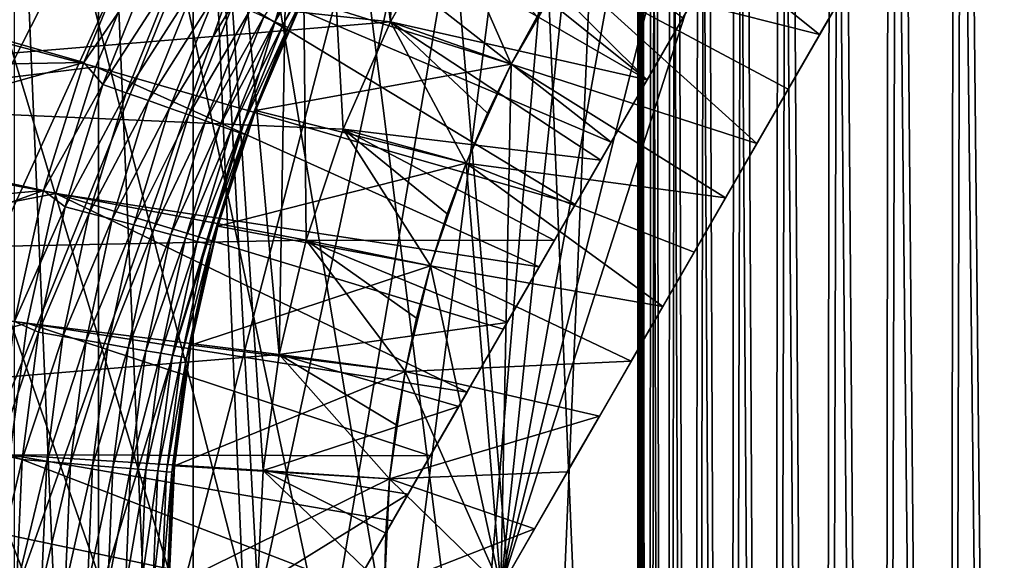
# Model space of a CAD drawing. Header units: metres. Extents: x -30 to 30, y -76 to 64.
# Tile 311 of 541: x -5.94 to -2.06, y 0.11 to 2.24. Entities that reach past the tile are written whole.
import ezdxf

# ---------------------------------------------------------------- set-up
doc = ezdxf.new("R2010")
doc.units = ezdxf.units.M
doc.layers.add('solid_508511', color=7, linetype='CONTINUOUS')

msp = doc.modelspace()

# ---------------------------------------------------------------- linework, layer by layer
at = {"layer": 'solid_508511'}
for points in [[(-8.495292, -0.283038, 7), (-8.446016, -0.956442, 7), (-3.5, 6.9, 7)], [(-8.490925, 0.392674, 7), (-8.495292, -0.283038, 7), (-3.5, 6.9, 7)], [(-8.432872, 1.066168, 7), (-8.490925, 0.392674, 7), (-3.5, 6.9, 7)], [(-8.446016, -0.956442, 7), (-8.343272, -1.624747, 7), (-3.5, 6.9, 7)], [(-8.321655, 1.732077, 7), (-8.432872, 1.066168, 7), (-3.5, 6.9, 7)], [(-8.343272, -1.624747, 7), (-8.187927, -2.282088, 7), (-3.5, 6.9, 7)], [(-8.1577, 2.387873, 7), (-8.321655, 1.732077, 7), (-3.5, 6.9, 7)], [(-8.187927, -2.282088, 7), (-7.980877, -2.924984, 7), (-3.5, 6.9, 7)], [(-7.980877, -2.924984, 7), (-7.723131, -3.550106, 7), (-3.5, 6.9, 7)], [(-7.723131, -3.550106, 7), (-7.41701, -4.151863, 7), (-3.5, 6.9, 7)], [(-7.41701, -4.151863, 7), (-7.063747, -4.727936, 7), (-3.5, 6.9, 7)], [(-7.063747, -4.727936, 7), (-6.665672, -5.274354, 7), (-3.5, 6.9, 7)], [(-6.665672, -5.274354, 7), (-6.226161, -5.78661, 7), (-3.5, 6.9, 7)], [(-6.226161, -5.78661, 7), (-5.746557, -6.263144, 7), (-3.5, 6.9, 7)], [(-5.746557, -6.263144, 7), (-5.230854, -6.699863, 7), (-3.5, 6.9, 7)], [(-5.230854, -6.699863, 7), (-4.682693, -7.09382, 7), (-3.5, 6.9, 7)], [(-4.682693, -7.09382, 7), (-4.103928, -7.443632, 7), (-3.5, 6.9, 7)], [(-4.103928, -7.443632, 7), (-3.5, -7.745967, 7), (-3.5, 6.9, 7)], [(-3.5, -7.745967, 7), (-3.495519, -15.1, 6.822905), (-3.5, 6.9, 7)], [(-3.483162, 6.9, 6.657102), (-3.5, 6.9, 7), (-3.495519, -15.1, 6.822905)], [(-3.5, -6.062178, -7), (-3.490954, 6.9, -6.748526), (-3.495519, -15.1, -6.822905)], [(-3.5, -6.062178, -7), (-3.5, 6.062178, -7), (-3.490954, 6.9, -6.748526)], [(-3.483162, 6.9, 6.657102), (-3.495519, -15.1, 6.822905), (-3.459625, -15.1, 6.469911)], [(-3.490954, 6.9, -6.748526), (-3.459625, -15.1, -6.469911), (-3.495519, -15.1, -6.822905)], [(-3.490954, 6.9, -6.748526), (-3.448484, 6.9, -6.401702), (-3.459625, -15.1, -6.469911)], [(-3.432704, 6.9, 6.316959), (-3.483162, 6.9, 6.657102), (-3.459625, -15.1, 6.469911)], [(-3.432704, 6.9, 6.316959), (-3.459625, -15.1, 6.469911), (-3.388262, -15.1, 6.122662)], [(-3.448484, 6.9, -6.401702), (-3.388262, -15.1, -6.122662), (-3.459625, -15.1, -6.469911)], [(-3.448484, 6.9, -6.401702), (-3.371644, 6.9, -6.060842), (-3.388262, -15.1, -6.122662)], [(-3.349354, 6.9, 5.98421), (-3.432704, 6.9, 6.316959), (-3.388262, -15.1, 6.122662)], [(-3.349354, 6.9, 5.98421), (-3.388262, -15.1, 6.122662), (-3.282176, -15.1, 5.784557)], [(-3.371644, 6.9, -6.060842), (-3.282176, -15.1, -5.784557), (-3.388262, -15.1, -6.122662)], [(-3.371644, 6.9, -6.060842), (-3.260965, 6.9, -5.728739), (-3.282176, -15.1, -5.784557)], [(-3.233583, 6.9, 5.660619), (-3.349354, 6.9, 5.98421), (-3.282176, -15.1, 5.784557)], [(-3.233583, 6.9, 5.660619), (-3.282176, -15.1, 5.784557), (-3.142224, -15.1, 5.458429)], [(-3.260965, 6.9, -5.728739), (-3.142224, -15.1, -5.458429), (-3.282176, -15.1, -5.784557)], [(-3.260965, 6.9, -5.728739), (-3.118029, 6.9, -5.410063), (-3.142224, -15.1, -5.458429)], [(-3.086663, 6.9, 5.349997), (-3.233583, 6.9, 5.660619), (-3.142224, -15.1, 5.458429)], [(-3.086663, 6.9, 5.349997), (-3.142224, -15.1, 5.458429), (-2.97033, -15.1, 5.148745)], [(-3.118029, 6.9, -5.410063), (-2.97033, -15.1, -5.148745), (-3.142224, -15.1, -5.458429)], [(-3.118029, 6.9, -5.410063), (-2.943864, 6.9, -5.106944), (-2.97033, -15.1, -5.148745)], [(-2.910269, 6.9, 5.055692), (-3.086663, 6.9, 5.349997), (-2.97033, -15.1, 5.148745)], [(-2.910269, 6.9, 5.055692), (-2.97033, -15.1, 5.148745), (-2.767678, -15.1, 4.857586)], [(-2.943864, 6.9, -5.106944), (-2.767678, -15.1, -4.857586), (-2.97033, -15.1, -5.148745)], [(-2.943864, 6.9, -5.106944), (-2.740079, 6.9, -4.822394), (-2.767678, -15.1, -4.857586)], [(-2.70545, 6.9, 4.779518), (-2.910269, 6.9, 5.055692), (-2.767678, -15.1, 4.857586)], [(-2.70545, 6.9, 4.779518), (-2.767678, -15.1, 4.857586), (-2.536666, -15.1, 4.588497)], [(-2.740079, 6.9, -4.822394), (-2.536666, -15.1, -4.588497), (-2.767678, -15.1, -4.857586)], [(-2.740079, 6.9, -4.822394), (-2.50951, 6.9, -4.560254), (-2.536666, -15.1, -4.588497)], [(-2.474874, 6.9, 4.525126), (-2.70545, 6.9, 4.779518), (-2.536666, -15.1, 4.588497)], [(-2.474874, 6.9, 4.525126), (-2.536666, -15.1, 4.588497), (-2.279955, -15.1, 4.344484)], [(-2.50951, 6.9, -4.560254), (-2.279955, -15.1, -4.344484), (-2.536666, -15.1, -4.588497)], [(-2.50951, 6.9, -4.560254), (-2.253428, 6.9, -4.321929), (-2.279955, -15.1, -4.344484)], [(-2.220482, 6.9, 4.29455), (-2.474874, 6.9, 4.525126), (-2.279955, -15.1, 4.344484)], [(-2.220482, 6.9, 4.29455), (-2.279955, -15.1, 4.344484), (-1.999245, -15.1, 4.127196)], [(-2.253428, 6.9, -4.321929), (-1.999245, -15.1, -4.127196), (-2.279955, -15.1, -4.344484)], [(-2.253428, 6.9, -4.321929), (-1.974796, 6.9, -4.110332), (-1.999245, -15.1, -4.127196)], [(-1.944308, 6.9, 4.089731), (-2.220482, 6.9, 4.29455), (-1.999245, -15.1, 4.127196)], [(-3.994856, 5.748133, -7), (-3.5, 6.062178, -7), (-3.5, -6.062178, -7)], [(-4.462144, 5.393442, -7), (-3.994856, 5.748133, -7), (-3.5, -6.062178, -7)], [(-4.475797, 2.228734, -13.5), (-4.397531, 5.446255, -13.5), (-4.843581, 5.053683, -13.5)], [(-4.475797, 2.228734, -13.5), (-4.251095, 2.63214, -13.5), (-4.397531, 5.446255, -13.5)], [(-4.897469, 5.001481, -7), (-4.462144, 5.393442, -7), (-3.5, -6.062178, -7)], [(-4.914877, 0.918689, -13.5), (-4.843581, 5.053683, -13.5), (-5.254689, 4.62474, -13.5)], [(-4.914877, 0.918689, -13.5), (-4.80912, 1.36834, -13.5), (-4.843581, 5.053683, -13.5)], [(-4.662376, 1.806172, -13.5), (-4.475797, 2.228734, -13.5), (-4.843581, 5.053683, -13.5)], [(-4.80912, 1.36834, -13.5), (-4.662376, 1.806172, -13.5), (-4.843581, 5.053683, -13.5)], [(-5.299016, 4.573881, -7), (-4.897469, 5.001481, -7), (-3.5, -6.062178, -7)], [(-5.254689, 4.62474, -13.5), (-5.62799, 4.162417, -13.5), (-5.254689, -4.62474, -13.5)], [(-5.254689, 4.62474, -13.5), (-5.254689, -4.62474, -13.5), (-4.843581, -5.053683, -13.5)], [(-5, 0, -13.5), (-5.254689, 4.62474, -13.5), (-4.843581, -5.053683, -13.5)], [(-4.978665, 0.461351, -13.5), (-4.914877, 0.918689, -13.5), (-5.254689, 4.62474, -13.5)], [(-5, 0, -13.5), (-4.978665, 0.461351, -13.5), (-5.254689, 4.62474, -13.5)], [(-5.663108, 4.11452, -7), (-5.299016, 4.573881, -7), (-3.5, -6.062178, -7)], [(-5.62799, 4.162417, -13.5), (-5.960689, 3.670174, -13.5), (-5.62799, -4.162417, -13.5)], [(-5.62799, 4.162417, -13.5), (-5.62799, -4.162417, -13.5), (-5.254689, -4.62474, -13.5)], [(-5.987497, 3.626276, -7), (-5.663108, 4.11452, -7), (-3.5, -6.062178, -7)], [(-3.464102, 2, -20.345303), (-2.309401, 4, -13.881198), (-2.521413, 3.632785, -14.077931)], [(-3.464102, 2, -20.345303), (-3.322517, 2.245232, -20.351082), (-2.309401, 4, -13.881198)], [(-5.960689, 3.670174, -13.5), (-5.960689, -3.670174, -13.5), (-5.62799, -4.162417, -13.5)], [(-6.270063, 3.112289, -7), (-5.987497, 3.626276, -7), (-3.5, -6.062178, -7)], [(-3.464102, 2, -20.345303), (-2.521413, 3.632785, -14.077931), (-2.721135, 3.286855, -14.232921)], [(-4.041452, 0, 20), (-2.020726, 3.5, 20), (-2.020726, 3.5, 25.724476)], [(-2.946911, 3.40084, 20), (-2.020726, 3.5, 20), (-4.041452, 0, 20)], [(-2.153877, 3.269376, 25.648558), (-4.041452, 0, 20), (-2.020726, 3.5, 25.724476)], [(-3.464102, 2, -20.345303), (-5.196173, 2.999964, -21.5), (-4.914846, 3.441551, -21.5)], [(-3.464102, 2, -20.345303), (-4.914846, 3.441551, -21.5), (-3.322517, 2.245232, -20.351082)], [(-3.25677, 3.105394, 20), (-2.946911, 3.40084, 20), (-4.041452, 0, 20)], [(-2.153877, 3.269376, 25.648558), (-2.283482, 3.044893, 25.583006), (-4.041452, 0, 20)], [(-3.464102, 2, -20.345303), (-2.721135, 3.286855, -14.232921), (-2.912349, 2.955664, -14.350577)], [(-6.508368, 2.577041, -7), (-6.270063, 3.112289, -7), (-3.5, -6.062178, -7)], [(-3.537278, 2.781666, 20), (-3.25677, 3.105394, 20), (-4.041452, 0, 20)], [(-2.283482, 3.044893, 25.583006), (-2.410422, 2.825026, 25.527491), (-4.041452, 0, 20)], [(-3.605686, 1.754768, -20.351082), (-5.437827, 2.535753, -21.5), (-5.196173, 2.999964, -21.5)], [(-3.605686, 1.754768, -20.351082), (-5.196173, 2.999964, -21.5), (-3.464102, 2, -20.345303)], [(-3.464102, 2, -20.345303), (-2.912349, 2.955664, -14.350577), (-3.098555, 2.633145, -14.433737)], [(-2.410422, 2.825026, 25.527491), (-2.535593, 2.608224, 25.48181), (-4.041452, 0, 20)], [(-3.785625, 2.432911, 20), (-3.537278, 2.781666, 20), (-4.041452, 0, 20)], [(-3.537281, 2.781662, 26), (-3.785627, 2.432906, 26), (-2.783695, 2.178499, 25.420048)], [(-3.537281, 2.781662, 26), (-2.783695, 2.178499, 25.420048), (-2.659817, 2.393062, 25.445944)], [(-4.251114, 2.632079, 10), (-4.475801, 2.228677, 10), (-7.715384, 2.57574, 10)], [(-4.93245, 2.229608, 41.590153), (-4.725597, 2.639877, 41.590153), (-4.976035, 2.24931, 41.677944)], [(-4.695183, 2.622887, 41.496445), (-4.725597, 2.639877, 41.590153), (-4.93245, 2.229608, 41.590153)], [(-4.900705, 2.215259, 41.496445), (-4.695183, 2.622887, 41.496445), (-4.93245, 2.229608, 41.590153)], [(-4.676734, 2.612581, 41.398731), (-4.695183, 2.622887, 41.496445), (-4.900705, 2.215259, 41.496445)], [(-4.881449, 2.206554, 41.398731), (-4.676734, 2.612581, 41.398731), (-4.900705, 2.215259, 41.496445)], [(-4.881449, 2.206554, 41.398731), (-4.711182, 2.535205, 41.299999), (-4.676734, 2.612581, 41.398731)], [(-3.999742, 2.062054, 10.499982), (-4.475801, 2.228677, 10), (-4.251114, 2.632079, 10)], [(-3.464102, 2, -14.500002), (-4.251095, 2.63214, -13.5), (-4.475797, 2.228734, -13.5)], [(-3.999742, 2.062054, 10.499982), (-4.251114, 2.632079, 10), (-3.897157, 2.249926, 10.499982)], [(-3.464102, 2, -14.500002), (-3.281929, 2.315533, -14.483441), (-4.251095, 2.63214, -13.5)], [(-2.535593, 2.608224, 25.48181), (-2.659817, 2.393062, 25.445944), (-4.041452, 0, 20)], [(-3.464102, 2, -20.345303), (-3.098555, 2.633145, -14.433737), (-3.281929, 2.315533, -14.483441)], [(-4.475801, 2.228677, 10), (-7.897618, 1.946571, 10), (-7.715384, 2.57574, 10)], [(-6.701282, 2.023065, -7), (-6.508368, 2.577041, -7), (-3.5, -6.062178, -7)], [(-5.437827, 2.535753, -21.5), (-5.638171, 2.052086, -21.5), (-7.117287, 2.443331, -21.5)], [(-5.685523, 2.068169, 42), (-5.483659, 2.555773, 42), (-6.60018, 2.331884, 42)], [(-5.422155, 2.450969, 41.992874), (-5.483659, 2.555773, 42), (-5.685523, 2.068169, 42)], [(-3.747262, 1.509553, -20.368334), (-5.638171, 2.052086, -21.5), (-5.437827, 2.535753, -21.5)], [(-3.747262, 1.509553, -20.368334), (-5.437827, 2.535753, -21.5), (-3.605686, 1.754768, -20.351082)], [(-4.881449, 2.206554, 41.398731), (-4.82018, 2.321285, 41.299999), (-4.711182, 2.535205, 41.299999)], [(-5.610479, 1.982308, 41.992874), (-5.422155, 2.450969, 41.992874), (-5.685523, 2.068169, 42)], [(-5.333139, 2.410731, 41.971619), (-5.422155, 2.450969, 41.992874), (-5.610479, 1.982308, 41.992874)], [(-5.638171, 2.052086, -21.5), (-7.29473, 1.8473, -21.5), (-7.117287, 2.443331, -21.5)], [(-5.518371, 1.949764, 41.971619), (-5.333139, 2.410731, 41.971619), (-5.610479, 1.982308, 41.992874)], [(-5.24779, 2.372151, 41.936661), (-5.333139, 2.410731, 41.971619), (-5.518371, 1.949764, 41.971619)], [(-4.820216, 2.321206, 38), (-3.999795, 2.061947, 38), (-3.785625, 2.432911, 38)], [(-3.999795, 2.061947, 20), (-3.785625, 2.432911, 20), (-4.041452, 0, 20)], [(-3.785689, 2.432809, 10.499982), (-3.785625, 2.432911, 20), (-3.999795, 2.061947, 20)], [(-3.785625, 2.432911, 38), (-3.999795, 2.061947, 38), (-3.785627, 2.432906, 26)], [(-3.999795, 2.061947, 38), (-3.999788, 2.061965, 26), (-3.785627, 2.432906, 26)], [(-3.897157, 2.249926, 10.499982), (-3.785689, 2.432809, 10.499982), (-3.999795, 2.061947, 20)], [(-3.785627, 2.432906, 26), (-3.999788, 2.061965, 26), (-3.031089, 1.75, 25.399139)], [(-3.785627, 2.432906, 26), (-3.031089, 1.75, 25.399139), (-2.90739, 1.964252, 25.404385)], [(-3.785627, 2.432906, 26), (-2.90739, 1.964252, 25.404385), (-2.783695, 2.178499, 25.420048)], [(-5.430057, 1.918561, 41.936661), (-5.24779, 2.372151, 41.936661), (-5.518371, 1.949764, 41.971619)], [(-5.16785, 2.336015, 41.888714), (-5.24779, 2.372151, 41.936661), (-5.430057, 1.918561, 41.936661)], [(-2.659817, 2.393062, 25.445944), (-2.783695, 2.178499, 25.420048), (-4.041452, 0, 20)], [(-5.685523, 2.068169, 42), (-6.60018, 2.331884, 42), (-6.693164, 2.049778, 42)], [(-5.34734, 1.889335, 41.888714), (-5.16785, 2.336015, 41.888714), (-5.430057, 1.918561, 41.936661)], [(-5.094948, 2.303061, 41.828762), (-5.16785, 2.336015, 41.888714), (-5.34734, 1.889335, 41.888714)], [(-5.271906, 1.862683, 41.828762), (-5.094948, 2.303061, 41.828762), (-5.34734, 1.889335, 41.888714)], [(-5.030572, 2.273962, 41.758026), (-5.094948, 2.303061, 41.828762), (-5.271906, 1.862683, 41.828762)], [(-5.008854, 1.879861, 41.299999), (-5.008851, 1.879873, 38), (-4.820216, 2.321206, 38)], [(-4.919471, 2.10269, 41.299999), (-5.008854, 1.879861, 41.299999), (-4.820216, 2.321206, 38)], [(-4.820216, 2.321206, 38), (-5.008851, 1.879873, 38), (-3.999795, 2.061947, 38)], [(-4.82018, 2.321285, 41.299999), (-4.919471, 2.10269, 41.299999), (-4.820216, 2.321206, 38)], [(-4.881449, 2.206554, 41.398731), (-4.919471, 2.10269, 41.299999), (-4.82018, 2.321285, 41.299999)], [(-3.464102, 2, -20.345303), (-3.281929, 2.315533, -14.483441), (-3.464102, 2, -14.500002)], [(-5.205295, 1.839148, 41.758026), (-5.030572, 2.273962, 41.758026), (-5.271906, 1.862683, 41.828762)], [(-4.976035, 2.24931, 41.677944), (-5.030572, 2.273962, 41.758026), (-5.205295, 1.839148, 41.758026)], [(-4.475801, 2.228677, 10), (-4.662386, 1.806093, 10), (-7.897618, 1.946571, 10)], [(-5.148864, 1.819209, 41.677944), (-4.976035, 2.24931, 41.677944), (-5.205295, 1.839148, 41.758026)], [(-4.93245, 2.229608, 41.590153), (-4.976035, 2.24931, 41.677944), (-5.148864, 1.819209, 41.677944)], [(-5.103765, 1.803275, 41.590153), (-4.93245, 2.229608, 41.590153), (-5.148864, 1.819209, 41.677944)], [(-4.900705, 2.215259, 41.496445), (-4.93245, 2.229608, 41.590153), (-5.103765, 1.803275, 41.590153)], [(-5.070918, 1.791669, 41.496445), (-4.900705, 2.215259, 41.496445), (-5.103765, 1.803275, 41.590153)], [(-4.881449, 2.206554, 41.398731), (-4.900705, 2.215259, 41.496445), (-5.070918, 1.791669, 41.496445)], [(-4.177696, 1.67238, 10.499982), (-4.662386, 1.806093, 10), (-4.475801, 2.228677, 10)], [(-3.646275, 1.684467, -14.483441), (-4.475797, 2.228734, -13.5), (-4.662376, 1.806172, -13.5)], [(-4.09337, 1.86931, 10.499982), (-4.475801, 2.228677, 10), (-3.999742, 2.062054, 10.499982)], [(-4.177696, 1.67238, 10.499982), (-4.475801, 2.228677, 10), (-4.09337, 1.86931, 10.499982)], [(-3.646275, 1.684467, -14.483441), (-3.464102, 2, -14.500002), (-4.475797, 2.228734, -13.5)], [(-3.999742, 2.062054, 10.499982), (-3.897157, 2.249926, 10.499982), (-3.999795, 2.061947, 20)], [(-5.050992, 1.784629, 41.398731), (-4.881449, 2.206554, 41.398731), (-5.070918, 1.791669, 41.496445)], [(-5.050992, 1.784629, 41.398731), (-4.919471, 2.10269, 41.299999), (-4.881449, 2.206554, 41.398731)], [(-2.783695, 2.178499, 25.420048), (-2.90739, 1.964252, 25.404385), (-4.041452, 0, 20)], [(-5.050992, 1.784629, 41.398731), (-5.008854, 1.879861, 41.299999), (-4.919471, 2.10269, 41.299999)], [(-5.685523, 2.068169, 42), (-6.693164, 2.049778, 42), (-6.774137, 1.763824, 42)], [(-5.844202, 1.564544, 42), (-5.685523, 2.068169, 42), (-6.774137, 1.763824, 42)], [(-5.610479, 1.982308, 41.992874), (-5.685523, 2.068169, 42), (-5.844202, 1.564544, 42)], [(-5.008851, 1.879873, 38), (-4.177649, 1.6725, 38), (-3.999795, 2.061947, 38)], [(-3.999788, 2.061965, 26), (-4.177655, 1.672482, 26), (-3.154788, 1.535748, 25.404385)], [(-4.177649, 1.6725, 38), (-4.177655, 1.672482, 26), (-3.999788, 2.061965, 26)], [(-3.999795, 2.061947, 38), (-4.177649, 1.6725, 38), (-3.999788, 2.061965, 26)], [(-4.177649, 1.6725, 20), (-3.999795, 2.061947, 20), (-4.041452, 0, 20)], [(-4.09337, 1.86931, 10.499982), (-3.999795, 2.061947, 20), (-4.177649, 1.6725, 20)], [(-4.09337, 1.86931, 10.499982), (-3.999742, 2.062054, 10.499982), (-3.999795, 2.061947, 20)], [(-3.999788, 2.061965, 26), (-3.154788, 1.535748, 25.404385), (-3.031089, 1.75, 25.399139)], [(-5.638171, 2.052086, -21.5), (-5.795552, 1.552918, -21.5), (-7.29473, 1.8473, -21.5)], [(-6.847043, 1.455346, -7), (-6.701282, 2.023065, -7), (-3.5, -6.062178, -7)], [(-3.889006, 1.264044, -20.396841), (-5.795552, 1.552918, -21.5), (-5.638171, 2.052086, -21.5)], [(-3.889006, 1.264044, -20.396841), (-5.638171, 2.052086, -21.5), (-3.747262, 1.509553, -20.368334)], [(-5.758379, 1.499365, 41.992874), (-5.610479, 1.982308, 41.992874), (-5.844202, 1.564544, 42)], [(-5.518371, 1.949764, 41.971619), (-5.610479, 1.982308, 41.992874), (-5.758379, 1.499365, 41.992874)], [(-4.618802, 0, -20.702564), (-3.464102, 2, -14.500002), (-3.646275, 1.684467, -14.483441)], [(-4.618802, 0, -20.702564), (-4.466999, 0.262931, -20.619387), (-3.464102, 2, -14.500002)], [(-4.466999, 0.262931, -20.619387), (-4.319108, 0.519086, -20.54748), (-3.464102, 2, -14.500002)], [(-4.319108, 0.519086, -20.54748), (-4.174129, 0.770197, -20.486511), (-3.464102, 2, -14.500002)], [(-4.174129, 0.770197, -20.486511), (-4.03107, 1.017982, -20.436298), (-3.464102, 2, -14.500002)], [(-4.03107, 1.017982, -20.436298), (-3.889006, 1.264044, -20.396841), (-3.464102, 2, -14.500002)], [(-3.889006, 1.264044, -20.396841), (-3.747262, 1.509553, -20.368334), (-3.464102, 2, -14.500002)], [(-3.747262, 1.509553, -20.368334), (-3.605686, 1.754768, -20.351082), (-3.464102, 2, -14.500002)], [(-3.605686, 1.754768, -20.351082), (-3.464102, 2, -20.345303), (-3.464102, 2, -14.500002)], [(-4.809116, 1.368275, 10), (-8.028649, 1.304743, 10), (-7.897618, 1.946571, 10)], [(-4.662386, 1.806093, 10), (-4.809116, 1.368275, 10), (-7.897618, 1.946571, 10)], [(-5.663842, 1.47475, 41.971619), (-5.518371, 1.949764, 41.971619), (-5.758379, 1.499365, 41.992874)], [(-5.430057, 1.918561, 41.936661), (-5.518371, 1.949764, 41.971619), (-5.663842, 1.47475, 41.971619)], [(-2.90739, 1.964252, 25.404385), (-3.031089, 1.75, 25.399139), (-4.041452, 0, 20)], [(-5.573201, 1.451149, 41.936661), (-5.430057, 1.918561, 41.936661), (-5.663842, 1.47475, 41.971619)], [(-5.34734, 1.889335, 41.888714), (-5.430057, 1.918561, 41.936661), (-5.573201, 1.451149, 41.936661)], [(-5.488303, 1.429043, 41.888714), (-5.34734, 1.889335, 41.888714), (-5.573201, 1.451149, 41.936661)], [(-5.271906, 1.862683, 41.828762), (-5.34734, 1.889335, 41.888714), (-5.488303, 1.429043, 41.888714)], [(-5.008851, 1.879873, 38), (-5.157213, 1.423239, 38), (-4.177649, 1.6725, 38)], [(-5.1572, 1.423301, 41.299999), (-5.157213, 1.423239, 38), (-5.008851, 1.879873, 38)], [(-5.088151, 1.653245, 41.299999), (-5.1572, 1.423301, 41.299999), (-5.008851, 1.879873, 38)], [(-5.008854, 1.879861, 41.299999), (-5.088151, 1.653245, 41.299999), (-5.008851, 1.879873, 38)], [(-5.050992, 1.784629, 41.398731), (-5.088151, 1.653245, 41.299999), (-5.008854, 1.879861, 41.299999)], [(-4.177696, 1.67238, 10.499982), (-4.09337, 1.86931, 10.499982), (-4.177649, 1.6725, 20)], [(-5.795552, 1.552918, -21.5), (-7.422379, 1.238517, -21.5), (-7.29473, 1.8473, -21.5)], [(-5.410881, 1.408884, 41.828762), (-5.271906, 1.862683, 41.828762), (-5.488303, 1.429043, 41.888714)], [(-5.205295, 1.839148, 41.758026), (-5.271906, 1.862683, 41.828762), (-5.410881, 1.408884, 41.828762)], [(-5.342513, 1.391082, 41.758026), (-5.205295, 1.839148, 41.758026), (-5.410881, 1.408884, 41.828762)], [(-5.148864, 1.819209, 41.677944), (-5.205295, 1.839148, 41.758026), (-5.342513, 1.391082, 41.758026)], [(-5.284595, 1.376001, 41.677944), (-5.148864, 1.819209, 41.677944), (-5.342513, 1.391082, 41.758026)], [(-5.103765, 1.803275, 41.590153), (-5.148864, 1.819209, 41.677944), (-5.284595, 1.376001, 41.677944)], [(-5.238307, 1.363949, 41.590153), (-5.103765, 1.803275, 41.590153), (-5.284595, 1.376001, 41.677944)], [(-5.070918, 1.791669, 41.496445), (-5.103765, 1.803275, 41.590153), (-5.238307, 1.363949, 41.590153)], [(-5.204594, 1.355171, 41.496445), (-5.070918, 1.791669, 41.496445), (-5.238307, 1.363949, 41.590153)], [(-5.050992, 1.784629, 41.398731), (-5.070918, 1.791669, 41.496445), (-5.204594, 1.355171, 41.496445)], [(-3.829648, 1.366855, -14.433737), (-4.662376, 1.806172, -13.5), (-4.80912, 1.36834, -13.5)], [(-4.317721, 1.267789, 10.499982), (-4.809116, 1.368275, 10), (-4.662386, 1.806093, 10)], [(-4.252506, 1.471799, 10.499982), (-4.662386, 1.806093, 10), (-4.177696, 1.67238, 10.499982)], [(-4.317721, 1.267789, 10.499982), (-4.662386, 1.806093, 10), (-4.252506, 1.471799, 10.499982)], [(-3.829648, 1.366855, -14.433737), (-3.646275, 1.684467, -14.483441), (-4.662376, 1.806172, -13.5)], [(-5.844202, 1.564544, 42), (-6.774137, 1.763824, 42), (-6.842902, 1.474677, 42)], [(-5.184143, 1.349846, 41.398731), (-5.050992, 1.784629, 41.398731), (-5.204594, 1.355171, 41.496445)], [(-5.184143, 1.349846, 41.398731), (-5.088151, 1.653245, 41.299999), (-5.050992, 1.784629, 41.398731)], [(-3.031089, 1.75, 25.399139), (-3.154788, 1.535748, 25.404385), (-4.041452, 0, 20)], [(-5.157213, 1.423239, 38), (-4.317732, 1.267735, 38), (-4.177649, 1.6725, 38)], [(-4.618802, 0, -20.702564), (-3.646275, 1.684467, -14.483441), (-3.829648, 1.366855, -14.433737)], [(-4.317732, 1.267735, 20), (-4.177649, 1.6725, 20), (-4.041452, 0, 20)], [(-4.177696, 1.67238, 10.499982), (-4.177649, 1.6725, 20), (-4.317732, 1.267735, 20)], [(-4.177649, 1.6725, 38), (-4.317732, 1.267735, 38), (-4.177655, 1.672482, 26)], [(-4.317732, 1.267735, 38), (-4.31773, 1.267756, 26), (-4.177655, 1.672482, 26)], [(-4.252506, 1.471799, 10.499982), (-4.177696, 1.67238, 10.499982), (-4.317732, 1.267735, 20)], [(-4.177655, 1.672482, 26), (-4.31773, 1.267756, 26), (-3.402361, 1.106938, 25.445944)], [(-4.177655, 1.672482, 26), (-3.402361, 1.106938, 25.445944), (-3.278483, 1.321501, 25.420048)], [(-4.177655, 1.672482, 26), (-3.278483, 1.321501, 25.420048), (-3.154788, 1.535748, 25.404385)], [(-5.184143, 1.349846, 41.398731), (-5.1572, 1.423301, 41.299999), (-5.088151, 1.653245, 41.299999)], [(-5.844202, 1.564544, 42), (-6.842902, 1.474677, 42), (-6.899333, 1.182902, 42)], [(-5.958413, 1.048716, 42), (-5.844202, 1.564544, 42), (-6.899333, 1.182902, 42)], [(-5.758379, 1.499365, 41.992874), (-5.844202, 1.564544, 42), (-5.958413, 1.048716, 42)], [(-5.795552, 1.552918, -21.5), (-5.908856, 1.041842, -21.5), (-7.422379, 1.238517, -21.5)], [(-4.174129, 0.770197, -20.486511), (-5.908856, 1.041842, -21.5), (-5.795552, 1.552918, -21.5)], [(-4.03107, 1.017982, -20.436298), (-5.795552, 1.552918, -21.5), (-3.889006, 1.264044, -20.396841)], [(-4.174129, 0.770197, -20.486511), (-5.795552, 1.552918, -21.5), (-4.03107, 1.017982, -20.436298)], [(-3.154788, 1.535748, 25.404385), (-3.278483, 1.321501, 25.420048), (-4.041452, 0, 20)], [(-5.864789, 1.005619, 41.992874), (-5.758379, 1.499365, 41.992874), (-5.958413, 1.048716, 42)], [(-5.663842, 1.47475, 41.971619), (-5.758379, 1.499365, 41.992874), (-5.864789, 1.005619, 41.992874)], [(-6.94478, 0.877453, -7), (-6.847043, 1.455346, -7), (-3.5, -6.062178, -7)], [(-5.768506, 0.98911, 41.971619), (-5.663842, 1.47475, 41.971619), (-5.864789, 1.005619, 41.992874)], [(-5.573201, 1.451149, 41.936661), (-5.663842, 1.47475, 41.971619), (-5.768506, 0.98911, 41.971619)], [(-5.676189, 0.97328, 41.936661), (-5.573201, 1.451149, 41.936661), (-5.768506, 0.98911, 41.971619)], [(-5.488303, 1.429043, 41.888714), (-5.573201, 1.451149, 41.936661), (-5.676189, 0.97328, 41.936661)], [(-4.317721, 1.267789, 10.499982), (-4.252506, 1.471799, 10.499982), (-4.317732, 1.267735, 20)], [(-5.589723, 0.958454, 41.888714), (-5.488303, 1.429043, 41.888714), (-5.676189, 0.97328, 41.936661)], [(-5.410881, 1.408884, 41.828762), (-5.488303, 1.429043, 41.888714), (-5.589723, 0.958454, 41.888714)], [(-5.51087, 0.944934, 41.828762), (-5.410881, 1.408884, 41.828762), (-5.589723, 0.958454, 41.888714)], [(-5.342513, 1.391082, 41.758026), (-5.410881, 1.408884, 41.828762), (-5.51087, 0.944934, 41.828762)], [(-5.264023, 0.955282, 41.299999), (-5.264021, 0.955291, 38), (-5.157213, 1.423239, 38)], [(-5.215864, 1.19049, 41.299999), (-5.264023, 0.955282, 41.299999), (-5.157213, 1.423239, 38)], [(-5.157213, 1.423239, 38), (-5.264021, 0.955291, 38), (-4.317732, 1.267735, 38)], [(-5.1572, 1.423301, 41.299999), (-5.215864, 1.19049, 41.299999), (-5.157213, 1.423239, 38)], [(-5.184143, 1.349846, 41.398731), (-5.215864, 1.19049, 41.299999), (-5.1572, 1.423301, 41.299999)], [(-4.809116, 1.368275, 10), (-4.914868, 0.91863, 10), (-8.028649, 1.304743, 10)], [(-5.441238, 0.932994, 41.758026), (-5.342513, 1.391082, 41.758026), (-5.51087, 0.944934, 41.828762)], [(-5.284595, 1.376001, 41.677944), (-5.342513, 1.391082, 41.758026), (-5.441238, 0.932994, 41.758026)], [(-5.38225, 0.922879, 41.677944), (-5.284595, 1.376001, 41.677944), (-5.441238, 0.932994, 41.758026)], [(-5.238307, 1.363949, 41.590153), (-5.284595, 1.376001, 41.677944), (-5.38225, 0.922879, 41.677944)], [(-5.335107, 0.914796, 41.590153), (-5.238307, 1.363949, 41.590153), (-5.38225, 0.922879, 41.677944)], [(-5.204594, 1.355171, 41.496445), (-5.238307, 1.363949, 41.590153), (-5.335107, 0.914796, 41.590153)], [(-4.015855, 1.044336, -14.350577), (-4.80912, 1.36834, -13.5), (-4.914877, 0.918689, -13.5)], [(-4.418703, 0.851506, 10.499982), (-4.914868, 0.91863, 10), (-4.809116, 1.368275, 10)], [(-4.015855, 1.044336, -14.350577), (-3.829648, 1.366855, -14.433737), (-4.80912, 1.36834, -13.5)], [(-4.373172, 1.060832, 10.499982), (-4.809116, 1.368275, 10), (-4.317721, 1.267789, 10.499982)], [(-4.418703, 0.851506, 10.499982), (-4.809116, 1.368275, 10), (-4.373172, 1.060832, 10.499982)], [(-4.618802, 0, -20.702564), (-3.829648, 1.366855, -14.433737), (-4.015855, 1.044336, -14.350577)], [(-5.300771, 0.908908, 41.496445), (-5.204594, 1.355171, 41.496445), (-5.335107, 0.914796, 41.590153)], [(-5.184143, 1.349846, 41.398731), (-5.204594, 1.355171, 41.496445), (-5.300771, 0.908908, 41.496445)], [(-5.279942, 0.905337, 41.398731), (-5.184143, 1.349846, 41.398731), (-5.300771, 0.908908, 41.496445)], [(-5.279942, 0.905337, 41.398731), (-5.215864, 1.19049, 41.299999), (-5.184143, 1.349846, 41.398731)], [(-3.278483, 1.321501, 25.420048), (-3.402361, 1.106938, 25.445944), (-4.041452, 0, 20)], [(-4.914868, 0.91863, 10), (-8.107594, 0.654501, 10), (-8.028649, 1.304743, 10)], [(-5.264021, 0.955291, 38), (-4.418677, 0.851643, 38), (-4.317732, 1.267735, 38)], [(-4.31773, 1.267756, 26), (-4.418681, 0.851623, 26), (-3.526585, 0.891776, 25.48181)], [(-4.418677, 0.851643, 38), (-4.418681, 0.851623, 26), (-4.31773, 1.267756, 26)], [(-4.317732, 1.267735, 38), (-4.418677, 0.851643, 38), (-4.31773, 1.267756, 26)], [(-4.418677, 0.851643, 20), (-4.317732, 1.267735, 20), (-4.041452, 0, 20)], [(-4.373172, 1.060832, 10.499982), (-4.317732, 1.267735, 20), (-4.418677, 0.851643, 20)], [(-4.373172, 1.060832, 10.499982), (-4.317721, 1.267789, 10.499982), (-4.317732, 1.267735, 20)], [(-4.31773, 1.267756, 26), (-3.526585, 0.891776, 25.48181), (-3.402361, 1.106938, 25.445944)], [(-5.908856, 1.041842, -21.5), (-7.499293, 0.621413, -21.5), (-7.422379, 1.238517, -21.5)], [(-5.279942, 0.905337, 41.398731), (-5.264023, 0.955282, 41.299999), (-5.215864, 1.19049, 41.299999)], [(-3.402361, 1.106938, 25.445944), (-3.526585, 0.891776, 25.48181), (-4.041452, 0, 20)], [(-5.864789, 1.005619, 41.992874), (-5.958413, 1.048716, 42), (-6.027138, 0.525397, 42)], [(-4.418703, 0.851506, 10.499982), (-4.373172, 1.060832, 10.499982), (-4.418677, 0.851643, 20)], [(-5.908856, 1.041842, -21.5), (-5.977163, 0.522931, -21.5), (-7.499293, 0.621413, -21.5)], [(-4.319108, 0.519086, -20.54748), (-5.977163, 0.522931, -21.5), (-5.908856, 1.041842, -21.5)], [(-4.319108, 0.519086, -20.54748), (-5.908856, 1.041842, -21.5), (-4.174129, 0.770197, -20.486511)], [(-4.207068, 0.713145, -14.232921), (-4.015855, 1.044336, -14.350577), (-4.914877, 0.918689, -13.5)], [(-4.618802, 0, -20.702564), (-4.015855, 1.044336, -14.350577), (-4.207068, 0.713145, -14.232921)], [(-5.928943, 0.504627, 41.992874), (-5.864789, 1.005619, 41.992874), (-6.027138, 0.525397, 42)], [(-5.768506, 0.98911, 41.971619), (-5.864789, 1.005619, 41.992874), (-5.928943, 0.504627, 41.992874)], [(-5.831607, 0.496343, 41.971619), (-5.768506, 0.98911, 41.971619), (-5.928943, 0.504627, 41.992874)], [(-5.676189, 0.97328, 41.936661), (-5.768506, 0.98911, 41.971619), (-5.831607, 0.496343, 41.971619)], [(-5.738281, 0.4884, 41.936661), (-5.676189, 0.97328, 41.936661), (-5.831607, 0.496343, 41.971619)], [(-5.589723, 0.958454, 41.888714), (-5.676189, 0.97328, 41.936661), (-5.738281, 0.4884, 41.936661)], [(-5.650868, 0.48096, 41.888714), (-5.589723, 0.958454, 41.888714), (-5.738281, 0.4884, 41.936661)], [(-5.51087, 0.944934, 41.828762), (-5.589723, 0.958454, 41.888714), (-5.650868, 0.48096, 41.888714)], [(-5.571153, 0.474175, 41.828762), (-5.51087, 0.944934, 41.828762), (-5.650868, 0.48096, 41.888714)], [(-5.441238, 0.932994, 41.758026), (-5.51087, 0.944934, 41.828762), (-5.571153, 0.474175, 41.828762)], [(-5.50076, 0.468184, 41.758026), (-5.441238, 0.932994, 41.758026), (-5.571153, 0.474175, 41.828762)], [(-5.38225, 0.922879, 41.677944), (-5.441238, 0.932994, 41.758026), (-5.50076, 0.468184, 41.758026)], [(-5.328463, 0.479571, 41.299999), (-5.328459, 0.479548, 38), (-5.264021, 0.955291, 38)], [(-5.301581, 0.718149, 41.299999), (-5.328463, 0.479571, 41.299999), (-5.264021, 0.955291, 38)], [(-5.264021, 0.955291, 38), (-5.328459, 0.479548, 38), (-4.418677, 0.851643, 38)], [(-5.264023, 0.955282, 41.299999), (-5.301581, 0.718149, 41.299999), (-5.264021, 0.955291, 38)], [(-5.279942, 0.905337, 41.398731), (-5.301581, 0.718149, 41.299999), (-5.264023, 0.955282, 41.299999)], [(-4.914868, 0.91863, 10), (-4.978647, 0.461316, 10), (-8.107594, 0.654501, 10)], [(-5.441126, 0.463108, 41.677944), (-5.38225, 0.922879, 41.677944), (-5.50076, 0.468184, 41.758026)], [(-5.335107, 0.914796, 41.590153), (-5.38225, 0.922879, 41.677944), (-5.441126, 0.463108, 41.677944)], [(-5.393467, 0.459052, 41.590153), (-5.335107, 0.914796, 41.590153), (-5.441126, 0.463108, 41.677944)], [(-5.300771, 0.908908, 41.496445), (-5.335107, 0.914796, 41.590153), (-5.393467, 0.459052, 41.590153)], [(-5.358755, 0.456097, 41.496445), (-5.300771, 0.908908, 41.496445), (-5.393467, 0.459052, 41.590153)], [(-5.279942, 0.905337, 41.398731), (-5.300771, 0.908908, 41.496445), (-5.358755, 0.456097, 41.496445)], [(-5.337699, 0.454305, 41.398731), (-5.279942, 0.905337, 41.398731), (-5.358755, 0.456097, 41.496445)], [(-5.337699, 0.454305, 41.398731), (-5.301581, 0.718149, 41.299999), (-5.279942, 0.905337, 41.398731)], [(-4.207068, 0.713145, -14.232921), (-4.914877, 0.918689, -13.5), (-4.978665, 0.461351, -13.5)], [(-4.479625, 0.427739, 10.499981), (-4.978647, 0.461316, 10), (-4.914868, 0.91863, 10)], [(-4.454191, 0.640455, 10.499982), (-4.914868, 0.91863, 10), (-4.418703, 0.851506, 10.499982)], [(-4.479625, 0.427739, 10.499981), (-4.914868, 0.91863, 10), (-4.454191, 0.640455, 10.499982)], [(-6.993868, 0.292852, -7), (-6.94478, 0.877453, -7), (-3.5, -6.062178, -7)], [(-4.418681, 0.851623, 26), (-3.651756, 0.674974, 25.527491), (-3.526585, 0.891776, 25.48181)], [(-3.526585, 0.891776, 25.48181), (-3.651756, 0.674974, 25.527491), (-4.041452, 0, 20)], [(-5.328459, 0.479548, 38), (-4.47962, 0.427728, 38), (-4.418677, 0.851643, 38)], [(-4.418681, 0.851623, 26), (-4.479625, 0.427737, 26), (-3.651756, 0.674974, 25.527491)], [(-4.47962, 0.427728, 38), (-4.479625, 0.427737, 26), (-4.418681, 0.851623, 26)], [(-4.47962, 0.427728, 20), (-4.418677, 0.851643, 20), (-4.041452, 0, 20)], [(-4.418703, 0.851506, 10.499982), (-4.418677, 0.851643, 20), (-4.47962, 0.427728, 20)], [(-4.418677, 0.851643, 38), (-4.47962, 0.427728, 38), (-4.418681, 0.851623, 26)], [(-4.454191, 0.640455, 10.499982), (-4.418703, 0.851506, 10.499982), (-4.47962, 0.427728, 20)], [(-5.337699, 0.454305, 41.398731), (-5.328463, 0.479571, 41.299999), (-5.301581, 0.718149, 41.299999)], [(-4.406791, 0.367215, -14.077931), (-4.207068, 0.713145, -14.232921), (-4.978665, 0.461351, -13.5)], [(-4.618802, 0, -20.702564), (-4.207068, 0.713145, -14.232921), (-4.406791, 0.367215, -14.077931)], [(-4.479625, 0.427737, 26), (-3.778696, 0.455107, 25.583006), (-3.651756, 0.674974, 25.527491)], [(-3.651756, 0.674974, 25.527491), (-3.778696, 0.455107, 25.583006), (-4.041452, 0, 20)], [(-5, 0, 10), (-8.133975, 0, 10), (-8.107594, 0.654501, 10)], [(-4.978647, 0.461316, 10), (-5, 0, 10), (-8.107594, 0.654501, 10)], [(-4.479625, 0.427739, 10.499981), (-4.454191, 0.640455, 10.499982), (-4.47962, 0.427728, 20)], [(-5.928943, 0.504627, 41.992874), (-6.027138, 0.525397, 42), (-6.05, 0, 42)], [(-4.618802, 0, -20.702564), (-6, 0, -21.5), (-5.977163, 0.522931, -21.5)], [(-4.466999, 0.262931, -20.619387), (-5.977163, 0.522931, -21.5), (-4.319108, 0.519086, -20.54748)], [(-4.618802, 0, -20.702564), (-5.977163, 0.522931, -21.5), (-4.466999, 0.262931, -20.619387)], [(-5.95038, 0, 41.992874), (-5.928943, 0.504627, 41.992874), (-6.05, 0, 42)], [(-5.831607, 0.496343, 41.971619), (-5.928943, 0.504627, 41.992874), (-5.95038, 0, 41.992874)], [(-5.852691, 0, 41.971619), (-5.831607, 0.496343, 41.971619), (-5.95038, 0, 41.992874)], [(-5.738281, 0.4884, 41.936661), (-5.831607, 0.496343, 41.971619), (-5.852691, 0, 41.971619)], [(-5.759027, 0, 41.936661), (-5.738281, 0.4884, 41.936661), (-5.852691, 0, 41.971619)], [(-5.650868, 0.48096, 41.888714), (-5.738281, 0.4884, 41.936661), (-5.759027, 0, 41.936661)], [(-5.671299, 0, 41.888714), (-5.650868, 0.48096, 41.888714), (-5.759027, 0, 41.936661)], [(-5.571153, 0.474175, 41.828762), (-5.650868, 0.48096, 41.888714), (-5.671299, 0, 41.888714)], [(-5.591295, 0, 41.828762), (-5.571153, 0.474175, 41.828762), (-5.671299, 0, 41.888714)], [(-5.50076, 0.468184, 41.758026), (-5.571153, 0.474175, 41.828762), (-5.591295, 0, 41.828762)], [(-5.520648, 0, 41.758026), (-5.50076, 0.468184, 41.758026), (-5.591295, 0, 41.828762)], [(-5.441126, 0.463108, 41.677944), (-5.50076, 0.468184, 41.758026), (-5.520648, 0, 41.758026)], [(-5.328459, 0.479548, 38), (-5.35, 0, 38), (-4.47962, 0.427728, 38)], [(-5.35, 0, 41.299999), (-5.35, 0, 38), (-5.328459, 0.479548, 38)], [(-5.344613, 0.240027, 41.299999), (-5.35, 0, 41.299999), (-5.328459, 0.479548, 38)], [(-5.328463, 0.479571, 41.299999), (-5.344613, 0.240027, 41.299999), (-5.328459, 0.479548, 38)], [(-5.337699, 0.454305, 41.398731), (-5.344613, 0.240027, 41.299999), (-5.328463, 0.479571, 41.299999)], [(-5.460798, 0, 41.677944), (-5.441126, 0.463108, 41.677944), (-5.520648, 0, 41.758026)], [(-5.393467, 0.459052, 41.590153), (-5.441126, 0.463108, 41.677944), (-5.460798, 0, 41.677944)], [(-5.412967, 0, 41.590153), (-5.393467, 0.459052, 41.590153), (-5.460798, 0, 41.677944)], [(-5.358755, 0.456097, 41.496445), (-5.393467, 0.459052, 41.590153), (-5.412967, 0, 41.590153)], [(-5.37813, 0, 41.496445), (-5.358755, 0.456097, 41.496445), (-5.412967, 0, 41.590153)], [(-5.337699, 0.454305, 41.398731), (-5.358755, 0.456097, 41.496445), (-5.37813, 0, 41.496445)], [(-5.356997, 0, 41.398731), (-5.337699, 0.454305, 41.398731), (-5.37813, 0, 41.496445)], [(-5.356997, 0, 41.398731), (-5.344613, 0.240027, 41.299999), (-5.337699, 0.454305, 41.398731)], [(-5.35, 0, 38), (-4.5, 0, 38), (-4.47962, 0.427728, 38)], [(-4.406791, 0.367215, -14.077931), (-4.978665, 0.461351, -13.5), (-5, 0, -13.5)], [(-4.5, 0, 10.5), (-5, 0, 10), (-4.978647, 0.461316, 10)], [(-4.494906, 0.214053, 10.499986), (-4.978647, 0.461316, 10), (-4.479625, 0.427739, 10.499981)], [(-4.5, 0, 10.5), (-4.978647, 0.461316, 10), (-4.494906, 0.214053, 10.499986)], [(-4.479625, 0.427739, 10.499981), (-4.47962, 0.427728, 20), (-4.5, 0, 20)], [(-4.494906, 0.214053, 10.499986), (-4.479625, 0.427739, 10.499981), (-4.5, 0, 20)], [(-4.479625, 0.427737, 26), (-4.5, 0, 26), (-3.908301, 0.230624, 25.648558)], [(-4.5, 0, 38), (-4.5, 0, 26), (-4.479625, 0.427737, 26)], [(-4.47962, 0.427728, 38), (-4.5, 0, 38), (-4.479625, 0.427737, 26)], [(-4.47962, 0.427728, 20), (-4.041452, 0, 20), (-4.5, 0, 20)], [(-4.479625, 0.427737, 26), (-3.908301, 0.230624, 25.648558), (-3.778696, 0.455107, 25.583006)], [(-3.778696, 0.455107, 25.583006), (-3.908301, 0.230624, 25.648558), (-4.041452, 0, 20)], [(-4.406791, 0.367215, -14.077931), (-5, 0, -13.5), (-4.618802, 0, -13.881198)], [(-4.618802, 0, -20.702564), (-4.406791, 0.367215, -14.077931), (-4.618802, 0, -13.881198)], [(-6.993868, -0.292852, -7), (-6.993868, 0.292852, -7), (-3.5, -6.062178, -7)], [(-5.356997, 0, 41.398731), (-5.35, 0, 41.299999), (-5.344613, 0.240027, 41.299999)], [(-4.5, 0, 26), (-4.041452, 0, 25.724476), (-3.908301, 0.230624, 25.648558)], [(-4.5, 0, 10.5), (-4.494906, 0.214053, 10.499986), (-4.5, 0, 20)], [(-3.908301, 0.230624, 25.648558), (-4.041452, 0, 25.724476), (-4.041452, 0, 20)]]:
    msp.add_3dface(points, dxfattribs=at)

doc.saveas('drawing.dxf')
